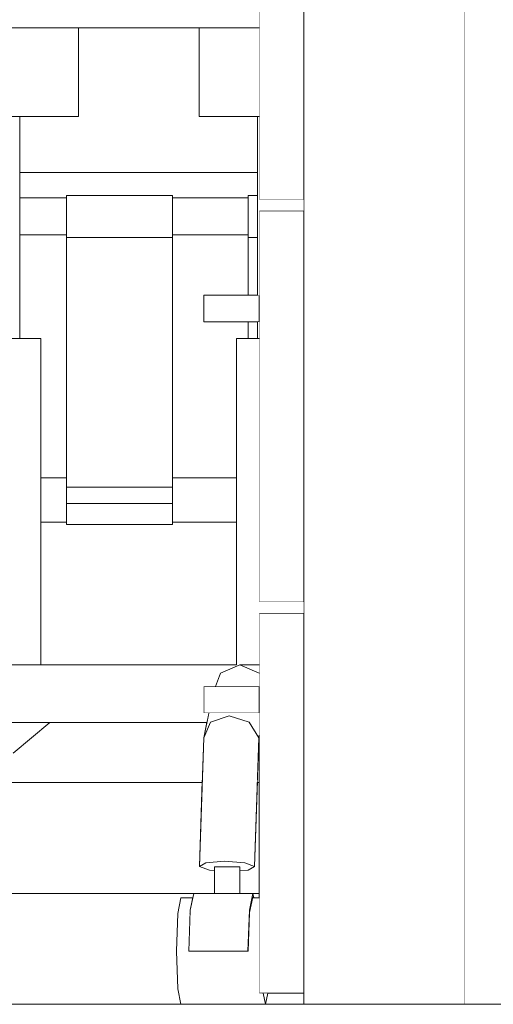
# Model space of a CAD drawing. Header units: millimetres. Extents: x -30280 to 309309, y -17460 to 4378.
# Tile 971 of 1056: x 281794 to 282007, y -13460 to -13016. Entities that reach past the tile are written whole.
import ezdxf

# ---------------------------------------------------------------- set-up
doc = ezdxf.new("R2010")
doc.units = ezdxf.units.MM
doc.header["$MEASUREMENT"] = 0
doc.linetypes.add('Wipeout_Contour', pattern=[1000, 0, -1000])
for name, color, linetype in [('10_ESTR_Fotjats', 7, 'Continuous'), ('12_FAÇ_Façana', 7, 'Continuous'), ('Nuevo_09_EI_Mobiliari general', 7, 'Continuous'), ('Ventanas Archicad', 7, 'Continuous')]:
    doc.layers.add(name, color=color, linetype=linetype)
for name, color, linetype, lineweight in [('10_ESTR_Fotjats_Pluma_Nº__1', 7, 'Continuous', 5), ('12_FAÇ_Façana_Pluma_Nº__47', 7, 'Continuous', 20), ('Nuevo_09_EI_Mobiliari general_Pluma_Nº__1', 7, 'Continuous', 5), ('Ventanas Archicad_Pluma_Nº__1', 7, 'Continuous', 5), ('Ventanas Archicad_Pluma_Nº__47', 7, 'Continuous', 20)]:
    doc.layers.add(name, color=color, linetype=linetype, lineweight=lineweight)

# ---------------------------------------------------------------- blocks, each defined once
blk = doc.blocks.new('Elem Sección_654_7', base_point=(301400.27, -13459.98))
at = {"color": 254, "linetype": 'Wipeout_Contour', "lineweight": 0, "ltscale": 3950002.601413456}
blk.add_wipeout([(281774.54, -13411.98), (281775.57, -13411.98), (281783.91, -13419.01), (281787.36, -13435.98), (281783.91, -13452.95), (281775.57, -13459.98), (281866.36, -13459.98), (281864.92, -13452.95), (281864.32, -13435.98), (281864.92, -13419.01), (281866.36, -13411.98), (281871.67, -13411.98), (281872.09, -13409.98), (281774.54, -13409.98)], dxfattribs=at).dxf.layer = '12_FAÇ_Façana'
at = {"color": 254, "linetype": 'Wipeout_Contour', "lineweight": 0, "ltscale": 1128876.445332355}
blk.add_wipeout([(281901.66, -13409.98), (281898.78, -13409.98), (281899.19, -13411.98), (281901.66, -13411.98)], dxfattribs=at).dxf.layer = '12_FAÇ_Façana'
at = {"color": 254, "linetype": 'Wipeout_Contour', "lineweight": 0, "ltscale": 1128937.382144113}
blk.add_wipeout([(281905.53, -13454.98), (281904.5, -13459.98), (281921.66, -13459.98), (281921.66, -13454.98)], dxfattribs=at).dxf.layer = '12_FAÇ_Façana'
blk = doc.blocks.new('Elem Sección_655_7', base_point=(301400.27, -13459.98))
at = {"color": 254, "linetype": 'Wipeout_Contour', "lineweight": 0, "ltscale": 4514613.703840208}
blk.add_wipeout([(281793.72, -13159.98), (281803.18, -13159.98), (281803.18, -13306.98), (281891.44, -13306.98), (281891.44, -13159.98), (281900.77, -13159.98), (281900.77, -13152.54), (281876.66, -13152.54), (281876.66, -13140.54), (281900.77, -13140.54), (281900.77, -13059.98), (281874.64, -13059.98), (281874.64, -13019.98), (281820.22, -13019.98), (281820.22, -13059.98), (281793.72, -13059.98)], dxfattribs=at).dxf.layer = 'Ventanas Archicad'
at = {"color": 254, "linetype": 'Wipeout_Contour', "lineweight": 0, "ltscale": 2821467.42904211}
blk.add_wipeout([(281774.54, -13400.19), (281774.54, -13409.98), (281881.42, -13409.98), (281881.42, -13399.73), (281879.16, -13399.55), (281874.74, -13397.88), (281875.97, -13359.98), (281788.39, -13359.98), (281781.04, -13399.55), (281775.36, -13400.25)], dxfattribs=at).dxf.layer = 'Ventanas Archicad'
at = {"color": 254, "linetype": 'Wipeout_Contour', "lineweight": 0, "ltscale": 1975510.624991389}
blk.add_wipeout([(281896.69, -13399.55), (281892.86, -13399.87), (281892.86, -13409.98), (281901.66, -13409.98), (281901.66, -13359.98), (281900.76, -13359.98), (281899.53, -13397.88)], dxfattribs=at).dxf.layer = 'Ventanas Archicad'
at = {"layer": 'Ventanas Archicad_Pluma_Nº__47', "color": 7, "linetype": 'Continuous', "lineweight": 20}
for p, q in [((281872.09, -13409.98), (281774.54, -13409.98)), ((281901.66, -13409.98), (281898.78, -13409.98))]:
    blk.add_line(p, q, dxfattribs=at)
at = {"color": 254, "linetype": 'Wipeout_Contour', "lineweight": 0, "ltscale": 1692911.65320163}
blk.add_wipeout([(281788.39, -13359.98), (281875.97, -13359.98), (281876.61, -13339.89), (281878.04, -13332.98), (281807.3, -13332.98), (281790.82, -13346.86)], dxfattribs=at).dxf.layer = 'Ventanas Archicad'
at = {"color": 254, "linetype": 'Wipeout_Contour', "lineweight": 0, "ltscale": 1128868.421961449}
blk.add_wipeout([(281900.76, -13359.98), (281901.66, -13359.98), (281901.66, -13338.65), (281901.4, -13339.89)], dxfattribs=at).dxf.layer = 'Ventanas Archicad'
at = {"layer": 'Ventanas Archicad_Pluma_Nº__1', "color": 7, "linetype": 'Continuous', "lineweight": 5}
for p, q in [((281875.97, -13359.98), (281788.39, -13359.98)), ((281901.66, -13359.98), (281900.76, -13359.98))]:
    blk.add_line(p, q, dxfattribs=at)
blk = doc.blocks.new('Elem Sección_728_7', base_point=(301400.27, -13459.98))
at = {"color": 254, "linetype": 'Wipeout_Contour', "lineweight": 0, "ltscale": 1130048.083657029}
blk.add_wipeout([(281993.84, -13459.98), (282526.66, -13459.98), (282526.66, -10159.98), (281993.84, -10159.98)], dxfattribs=at).dxf.layer = '12_FAÇ_Façana'
at = {"layer": '12_FAÇ_Façana_Pluma_Nº__47', "color": 7, "linetype": 'Continuous', "lineweight": 20}
blk.add_line((281993.84, -10159.98), (281993.84, -13459.98), dxfattribs=at)
blk = doc.blocks.new('Elem Sección_735_7', base_point=(301400.27, -13459.98))
at = {"color": 254, "linetype": 'Wipeout_Contour', "lineweight": 0, "ltscale": 1129048.077394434}
blk.add_wipeout([(281921.66, -13459.98), (281993.84, -13459.98), (281993.84, -12734.98), (281921.66, -12734.98)], dxfattribs=at).dxf.layer = 'Nuevo_09_EI_Mobiliari general'
at = {"color": 254, "linetype": 'Wipeout_Contour', "lineweight": 0, "ltscale": 1128846.74197643}
blk.add_wipeout([(281921.66, -13097.48), (281921.66, -12921.23), (281901.66, -12921.23), (281901.66, -13097.48)], dxfattribs=at).dxf.layer = 'Nuevo_09_EI_Mobiliari general'
at = {"color": 254, "linetype": 'Wipeout_Contour', "lineweight": 0, "ltscale": 1128880.395224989}
blk.add_wipeout([(281921.66, -13278.73), (281921.66, -13102.48), (281901.66, -13102.48), (281901.66, -13278.73)], dxfattribs=at).dxf.layer = 'Nuevo_09_EI_Mobiliari general'
at = {"color": 254, "linetype": 'Wipeout_Contour', "lineweight": 0, "ltscale": 1128914.036249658}
blk.add_wipeout([(281921.66, -13454.98), (281921.66, -13283.73), (281901.66, -13283.73), (281901.66, -13454.98)], dxfattribs=at).dxf.layer = 'Nuevo_09_EI_Mobiliari general'
at = {"layer": 'Nuevo_09_EI_Mobiliari general_Pluma_Nº__1', "color": 7, "linetype": 'Continuous', "lineweight": 5}
for p, q in [((281901.66, -13097.48), (281901.66, -12921.23)), ((281921.66, -13097.48), (281921.66, -12921.23)), ((281921.66, -13097.48), (281901.66, -13097.48)), ((281921.66, -13102.48), (281921.66, -13097.48)), ((281921.66, -13102.48), (281901.66, -13102.48)), ((281921.66, -13278.73), (281921.66, -13102.48)), ((281921.66, -13278.73), (281901.66, -13278.73)), ((281921.66, -13283.73), (281921.66, -13278.73)), ((281921.66, -13283.73), (281901.66, -13283.73)), ((281921.66, -13454.98), (281921.66, -13283.73)), ((281921.66, -13454.98), (281901.66, -13454.98)), ((281921.66, -13459.98), (281921.66, -13454.98))]:
    blk.add_line(p, q, dxfattribs=at)
at = {"color": 254, "linetype": 'Wipeout_Contour', "lineweight": 0, "ltscale": 1128812.181704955}
blk.add_wipeout([(281901.66, -13152.54), (281901.66, -13140.54), (281891.66, -13140.54), (281891.66, -13152.54)], dxfattribs=at).dxf.layer = 'Nuevo_09_EI_Mobiliari general'
at = {"color": 254, "linetype": 'Wipeout_Contour', "lineweight": 0, "ltscale": 1128845.244072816}
blk.add_wipeout([(281901.66, -13328.79), (281901.66, -13316.79), (281891.66, -13316.79), (281891.66, -13328.79)], dxfattribs=at).dxf.layer = 'Nuevo_09_EI_Mobiliari general'
at = {"layer": 'Nuevo_09_EI_Mobiliari general_Pluma_Nº__1', "color": 7, "linetype": 'Continuous', "lineweight": 5}
for p, q in [((281901.66, -13278.73), (281901.66, -13102.48)), ((281901.66, -13454.98), (281901.66, -13283.73))]:
    blk.add_line(p, q, dxfattribs=at)
at = {"color": 254, "linetype": 'Wipeout_Contour', "lineweight": 0, "ltscale": 1128771.013248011}
blk.add_wipeout([(281891.66, -13152.54), (281891.66, -13140.54), (281881.05, -13140.54), (281881.05, -13152.54)], dxfattribs=at).dxf.layer = 'Nuevo_09_EI_Mobiliari general'
at = {"color": 254, "linetype": 'Wipeout_Contour', "lineweight": 0, "ltscale": 1128804.076821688}
blk.add_wipeout([(281891.66, -13328.79), (281891.66, -13316.79), (281881.05, -13316.79), (281881.05, -13328.79)], dxfattribs=at).dxf.layer = 'Nuevo_09_EI_Mobiliari general'
at = {"layer": 'Nuevo_09_EI_Mobiliari general_Pluma_Nº__1', "color": 7, "linetype": 'Continuous', "lineweight": 5}
for p, q in [((281901.66, -13140.54), (281891.66, -13140.54)), ((281901.66, -13152.54), (281891.66, -13152.54)), ((281901.66, -13316.79), (281891.66, -13316.79)), ((281901.66, -13328.79), (281891.66, -13328.79))]:
    blk.add_line(p, q, dxfattribs=at)
at = {"color": 254, "linetype": 'Wipeout_Contour', "lineweight": 0, "ltscale": 1128741.045820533}
blk.add_wipeout([(281881.05, -13152.54), (281881.05, -13140.54), (281876.66, -13140.54), (281876.66, -13152.54)], dxfattribs=at).dxf.layer = 'Nuevo_09_EI_Mobiliari general'
at = {"color": 254, "linetype": 'Wipeout_Contour', "lineweight": 0, "ltscale": 1128774.11027198}
blk.add_wipeout([(281881.05, -13328.79), (281881.05, -13316.79), (281876.66, -13316.79), (281876.66, -13328.79)], dxfattribs=at).dxf.layer = 'Nuevo_09_EI_Mobiliari general'
at = {"layer": 'Nuevo_09_EI_Mobiliari general_Pluma_Nº__1', "color": 7, "linetype": 'Continuous', "lineweight": 5}
for p, q in [((281881.05, -13140.54), (281876.66, -13140.54)), ((281876.66, -13152.54), (281876.66, -13140.54)), ((281891.66, -13140.54), (281881.05, -13140.54)), ((281881.05, -13152.54), (281876.66, -13152.54)), ((281891.66, -13152.54), (281881.05, -13152.54)), ((281881.05, -13316.79), (281876.66, -13316.79)), ((281876.66, -13328.79), (281876.66, -13316.79)), ((281891.66, -13316.79), (281881.05, -13316.79)), ((281881.05, -13328.79), (281876.66, -13328.79)), ((281891.66, -13328.79), (281881.05, -13328.79))]:
    blk.add_line(p, q, dxfattribs=at)
blk = doc.blocks.new('Elem Sección_736_7', base_point=(301400.27, -13459.98))
at = {"color": 254, "linetype": 'Wipeout_Contour', "lineweight": 0, "ltscale": 1128404.250908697}
blk.add_wipeout([(281786.78, -13059.98), (281812.25, -13059.98), (281812.25, -13019.98), (281786.78, -13019.98)], dxfattribs=at).dxf.layer = 'Nuevo_09_EI_Mobiliari general'
at = {"color": 254, "linetype": 'Wipeout_Contour', "lineweight": 0, "ltscale": 1128409.482580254}
blk.add_wipeout([(281784.79, -13159.98), (281784.79, -13306.98), (281798.8, -13306.98), (281798.8, -13159.98)], dxfattribs=at).dxf.layer = 'Nuevo_09_EI_Mobiliari general'
at = {"layer": 'Nuevo_09_EI_Mobiliari general_Pluma_Nº__1', "color": 7, "linetype": 'Continuous', "lineweight": 5}
blk.add_line((281793.72, -13159.98), (281793.72, -13059.98), dxfattribs=at)
at = {"color": 254, "linetype": 'Wipeout_Contour', "lineweight": 0, "ltscale": 1128471.053153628}
blk.add_wipeout([(281812.25, -13059.98), (281820.22, -13059.98), (281820.22, -13019.98), (281812.25, -13019.98)], dxfattribs=at).dxf.layer = 'Nuevo_09_EI_Mobiliari general'
at = {"color": 254, "linetype": 'Wipeout_Contour', "lineweight": 0, "ltscale": 1128446.222642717}
blk.add_wipeout([(281798.8, -13159.98), (281798.8, -13306.98), (281803.18, -13306.98), (281803.18, -13159.98)], dxfattribs=at).dxf.layer = 'Nuevo_09_EI_Mobiliari general'
at = {"layer": 'Nuevo_09_EI_Mobiliari general_Pluma_Nº__1', "color": 7, "linetype": 'Continuous', "lineweight": 5}
for p, q in [((281820.22, -13059.98), (281820.22, -13019.98)), ((281786.78, -13059.98), (281812.25, -13059.98)), ((281812.25, -13059.98), (281820.22, -13059.98)), ((281784.79, -13159.98), (281798.8, -13159.98)), ((281798.8, -13159.98), (281803.18, -13159.98)), ((281803.18, -13306.98), (281803.18, -13159.98))]:
    blk.add_line(p, q, dxfattribs=at)
blk = doc.blocks.new('Elem Sección_737_7', base_point=(301400.27, -13459.98))
at = {"color": 254, "linetype": 'Wipeout_Contour', "lineweight": 0, "ltscale": 7615567.117672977}
blk.add_wipeout([(281694.42, -12526.51), (281685.95, -12527.38), (281717.37, -12643.43), (281746.96, -12884.54), (281744.97, -12985.97), (281745.62, -12990.37), (281747.65, -12996.94), (281750.61, -13003.01), (281754.43, -13008.37), (281758.98, -13012.87), (281764.12, -13016.37), (281769.7, -13018.76), (281775.55, -13019.98), (281901.66, -13019.98), (281901.66, -13009.98), (281776.29, -13009.98), (281771.9, -13009.06), (281767.72, -13007.27), (281763.86, -13004.64), (281760.45, -13001.27), (281757.59, -12997.25), (281755.36, -12992.7), (281753.84, -12987.77), (281753.36, -12984.48), (281754.44, -12928.85), (281755.17, -12881.64), (281725.79, -12642.31)], dxfattribs=at).dxf.layer = 'Nuevo_09_EI_Mobiliari general'
at = {"color": 254, "linetype": 'Wipeout_Contour', "lineweight": 0, "ltscale": 1128832.186168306}
blk.add_wipeout([(281900.77, -13159.98), (281901.66, -13159.98), (281901.66, -13152.54), (281900.77, -13152.54)], dxfattribs=at).dxf.layer = 'Nuevo_09_EI_Mobiliari general'
at = {"color": 254, "linetype": 'Wipeout_Contour', "lineweight": 0, "ltscale": 846591.998134}
blk.add_wipeout([(281884.19, -13310.78), (281881.92, -13316.79), (281882.95, -13316.79)], dxfattribs=at).dxf.layer = 'Nuevo_09_EI_Mobiliari general'
at = {"color": 254, "linetype": 'Wipeout_Contour', "lineweight": 0, "ltscale": 1128419.855184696}
blk.add_wipeout([(281792.2, -13332.98), (281775.72, -13346.86), (281784.74, -13349.75), (281804.64, -13332.98)], dxfattribs=at).dxf.layer = 'Nuevo_09_EI_Mobiliari general'
at = {"color": 254, "linetype": 'Wipeout_Contour', "lineweight": 0, "ltscale": 1128775.625305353}
blk.add_wipeout([(281874.74, -13397.88), (281877.59, -13396.2), (281879.63, -13332.92), (281876.61, -13339.89)], dxfattribs=at).dxf.layer = 'Nuevo_09_EI_Mobiliari general'
at = {"color": 254, "linetype": 'Wipeout_Contour', "lineweight": 0, "ltscale": 1410939.054893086}
blk.add_wipeout([(281866.36, -13411.98), (281864.92, -13419.01), (281870.47, -13419.01), (281870.52, -13417.59), (281871.67, -13411.98)], dxfattribs=at).dxf.layer = 'Nuevo_09_EI_Mobiliari general'
at = {"color": 254, "linetype": 'Wipeout_Contour', "lineweight": 0, "ltscale": 1411092.139148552}
blk.add_wipeout([(281897.29, -13419.01), (281901.66, -13419.01), (281901.66, -13411.98), (281898.68, -13411.98), (281897.3, -13418.65)], dxfattribs=at).dxf.layer = 'Nuevo_09_EI_Mobiliari general'
at = {"color": 254, "linetype": 'Wipeout_Contour', "lineweight": 0, "ltscale": 1128814.282991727}
blk.add_wipeout([(281864.32, -13435.98), (281864.92, -13452.95), (281901.66, -13452.95), (281901.66, -13435.98)], dxfattribs=at).dxf.layer = 'Nuevo_09_EI_Mobiliari general'
at = {"color": 254, "linetype": 'Wipeout_Contour', "lineweight": 0, "ltscale": 1128738.321829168}
blk.add_wipeout([(281874.64, -13059.98), (281891.61, -13059.98), (281891.61, -13019.98), (281874.64, -13019.98)], dxfattribs=at).dxf.layer = 'Nuevo_09_EI_Mobiliari general'
at = {"color": 254, "linetype": 'Wipeout_Contour', "lineweight": 0, "ltscale": 1975451.503909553}
blk.add_wipeout([(281900.77, -13159.98), (281891.44, -13159.98), (281891.44, -13306.98), (281892, -13307.37), (281892.89, -13306.98), (281897.98, -13306.98), (281900.77, -13306.98)], dxfattribs=at).dxf.layer = 'Nuevo_09_EI_Mobiliari general'
at = {"color": 254, "linetype": 'Wipeout_Contour', "lineweight": 0, "ltscale": 1128797.803156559}
blk.add_wipeout([(281877.59, -13396.2), (281886.03, -13395.5), (281888.14, -13330.03), (281879.63, -13332.92)], dxfattribs=at).dxf.layer = 'Nuevo_09_EI_Mobiliari general'
at = {"color": 254, "linetype": 'Wipeout_Contour', "lineweight": 0, "ltscale": 1128449.757141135}
blk.add_wipeout([(281784.74, -13349.75), (281790.82, -13346.86), (281807.3, -13332.98), (281804.64, -13332.98)], dxfattribs=at).dxf.layer = 'Nuevo_09_EI_Mobiliari general'
at = {"color": 254, "linetype": 'Wipeout_Contour', "lineweight": 0, "ltscale": 1128748.150999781}
blk.add_wipeout([(281864.32, -13435.98), (281869.87, -13435.98), (281870.47, -13419.01), (281864.92, -13419.01)], dxfattribs=at).dxf.layer = 'Nuevo_09_EI_Mobiliari general'
at = {"color": 254, "linetype": 'Wipeout_Contour', "lineweight": 0, "ltscale": 1128875.621342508}
blk.add_wipeout([(281896.69, -13435.98), (281901.66, -13435.98), (281901.66, -13419.01), (281897.29, -13419.01)], dxfattribs=at).dxf.layer = 'Nuevo_09_EI_Mobiliari general'
at = {"color": 254, "linetype": 'Wipeout_Contour', "lineweight": 0, "ltscale": 1693267.545786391}
blk.add_wipeout([(281864.92, -13452.95), (281866.36, -13459.98), (281904.5, -13459.98), (281903.47, -13454.98), (281901.66, -13454.98), (281901.66, -13452.95)], dxfattribs=at).dxf.layer = 'Nuevo_09_EI_Mobiliari general'
at = {"layer": 'Nuevo_09_EI_Mobiliari general_Pluma_Nº__1', "color": 7, "linetype": 'Continuous', "lineweight": 5}
for p, q in [((281874.64, -13059.98), (281874.64, -13019.98)), ((281866.36, -13411.98), (281864.92, -13419.01)), ((281864.92, -13419.01), (281864.32, -13435.98)), ((281864.32, -13435.98), (281864.92, -13452.95)), ((281864.92, -13452.95), (281866.36, -13459.98))]:
    blk.add_line(p, q, dxfattribs=at)
at = {"color": 254, "linetype": 'Wipeout_Contour', "lineweight": 0, "ltscale": 1128792.306673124}
blk.add_wipeout([(281891.61, -13059.98), (281901.66, -13059.98), (281901.66, -13019.98), (281891.61, -13019.98)], dxfattribs=at).dxf.layer = 'Nuevo_09_EI_Mobiliari general'
at = {"color": 254, "linetype": 'Wipeout_Contour', "lineweight": 0, "ltscale": 2257735.859938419}
blk.add_wipeout([(281900.77, -13159.98), (281900.77, -13306.98), (281901.66, -13306.98), (281901.66, -13283.73), (281916.66, -13283.73), (281916.66, -13278.73), (281901.66, -13278.73), (281901.66, -13159.98)], dxfattribs=at).dxf.layer = 'Nuevo_09_EI_Mobiliari general'
at = {"color": 254, "linetype": 'Wipeout_Contour', "lineweight": 0, "ltscale": 1128807.76415726}
blk.add_wipeout([(281884.19, -13310.78), (281882.95, -13316.79), (281890.87, -13316.79), (281892.89, -13306.98)], dxfattribs=at).dxf.layer = 'Nuevo_09_EI_Mobiliari general'
at = {"color": 254, "linetype": 'Wipeout_Contour', "lineweight": 0, "ltscale": 1128775.763089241}
blk.add_wipeout([(281876.61, -13339.89), (281879.63, -13332.92), (281880.48, -13328.79), (281878.9, -13328.79)], dxfattribs=at).dxf.layer = 'Nuevo_09_EI_Mobiliari general'
at = {"color": 254, "linetype": 'Wipeout_Contour', "lineweight": 0, "ltscale": 1128832.808089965}
blk.add_wipeout([(281886.03, -13395.5), (281895.12, -13396.2), (281897.16, -13332.92), (281888.14, -13330.03)], dxfattribs=at).dxf.layer = 'Nuevo_09_EI_Mobiliari general'
at = {"color": 254, "linetype": 'Wipeout_Contour', "lineweight": 0, "ltscale": 846676.45816}
blk.add_wipeout([(281905.53, -13454.98), (281903.47, -13454.98), (281904.5, -13459.98)], dxfattribs=at).dxf.layer = 'Nuevo_09_EI_Mobiliari general'
at = {"layer": 'Nuevo_09_EI_Mobiliari general_Pluma_Nº__1', "color": 7, "linetype": 'Continuous', "lineweight": 5}
for p, q in [((281901.66, -13019.98), (281778.52, -13019.98)), ((281874.64, -13059.98), (281891.61, -13059.98)), ((281900.77, -13159.98), (281900.77, -13152.54)), ((281891.44, -13159.98), (281900.77, -13159.98)), ((281900.77, -13159.98), (281901.66, -13159.98)), ((281903.47, -13454.98), (281904.5, -13459.98)), ((281904.5, -13459.98), (281905.53, -13454.98))]:
    blk.add_line(p, q, dxfattribs=at)
at = {"color": 254, "linetype": 'Wipeout_Contour', "lineweight": 0, "ltscale": 2257654.957914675}
blk.add_wipeout([(281901.66, -13059.98), (281900.77, -13059.98), (281900.77, -13140.54), (281901.66, -13140.54), (281901.66, -13102.48), (281905.86, -13102.48), (281905.86, -13097.48), (281901.66, -13097.48)], dxfattribs=at).dxf.layer = 'Nuevo_09_EI_Mobiliari general'
at = {"color": 254, "linetype": 'Wipeout_Contour', "lineweight": 0, "ltscale": 1128927.309493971}
blk.add_wipeout([(281916.66, -13283.73), (281921.66, -13283.73), (281921.66, -13278.73), (281916.66, -13278.73)], dxfattribs=at).dxf.layer = 'Nuevo_09_EI_Mobiliari general'
at = {"color": 254, "linetype": 'Wipeout_Contour', "lineweight": 0, "ltscale": 1411057.814531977}
blk.add_wipeout([(281892.89, -13306.98), (281890.87, -13316.79), (281900.48, -13316.79), (281901.66, -13311.07), (281901.66, -13310.76)], dxfattribs=at).dxf.layer = 'Nuevo_09_EI_Mobiliari general'
at = {"color": 254, "linetype": 'Wipeout_Contour', "lineweight": 0, "ltscale": 1410992.915721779}
blk.add_wipeout([(281880.48, -13328.79), (281879.63, -13332.92), (281888.14, -13330.03), (281888.4, -13328.79), (281881.05, -13328.79)], dxfattribs=at).dxf.layer = 'Nuevo_09_EI_Mobiliari general'
at = {"color": 254, "linetype": 'Wipeout_Contour', "lineweight": 0, "ltscale": 1128860.104122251}
blk.add_wipeout([(281897.16, -13332.92), (281895.12, -13396.2), (281899.53, -13397.88), (281901.4, -13339.89)], dxfattribs=at).dxf.layer = 'Nuevo_09_EI_Mobiliari general'
at = {"layer": 'Nuevo_09_EI_Mobiliari general_Pluma_Nº__1', "color": 7, "linetype": 'Continuous', "lineweight": 5}
for p, q in [((281891.61, -13059.98), (281901.66, -13059.98)), ((281900.77, -13140.54), (281900.77, -13059.98))]:
    blk.add_line(p, q, dxfattribs=at)
at = {"color": 254, "linetype": 'Wipeout_Contour', "lineweight": 0, "ltscale": 1128857.588874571}
blk.add_wipeout([(281914.53, -13097.48), (281905.86, -13097.48), (281905.86, -13102.48), (281914.53, -13102.48)], dxfattribs=at).dxf.layer = 'Nuevo_09_EI_Mobiliari general'
at = {"color": 254, "linetype": 'Wipeout_Contour', "lineweight": 0, "ltscale": 846646.144267}
blk.add_wipeout([(281900.48, -13316.79), (281901.66, -13316.79), (281901.66, -13311.07)], dxfattribs=at).dxf.layer = 'Nuevo_09_EI_Mobiliari general'
at = {"color": 254, "linetype": 'Wipeout_Contour', "lineweight": 0, "ltscale": 1411038.462536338}
blk.add_wipeout([(281888.4, -13328.79), (281888.14, -13330.03), (281897.16, -13332.92), (281898.01, -13328.79), (281891.66, -13328.79)], dxfattribs=at).dxf.layer = 'Nuevo_09_EI_Mobiliari general'
at = {"color": 254, "linetype": 'Wipeout_Contour', "lineweight": 0, "ltscale": 3104257.964335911}
blk.add_wipeout([(281877.59, -13396.2), (281874.74, -13397.88), (281879.16, -13399.55), (281881.42, -13399.73), (281881.42, -13397.98), (281892.86, -13397.98), (281892.86, -13399.87), (281896.69, -13399.55), (281899.53, -13397.88), (281895.12, -13396.2), (281886.03, -13395.5)], dxfattribs=at).dxf.layer = 'Nuevo_09_EI_Mobiliari general'
at = {"layer": 'Nuevo_09_EI_Mobiliari general_Pluma_Nº__1', "color": 7, "linetype": 'Continuous', "lineweight": 5}
for p, q in [((281874.74, -13397.88), (281876.61, -13339.89)), ((281874.74, -13397.88), (281877.59, -13396.2)), ((281895.12, -13396.2), (281899.53, -13397.88)), ((281879.16, -13399.55), (281874.74, -13397.88)), ((281899.53, -13397.88), (281896.69, -13399.55))]:
    blk.add_line(p, q, dxfattribs=at)
at = {"color": 254, "linetype": 'Wipeout_Contour', "lineweight": 0, "ltscale": 1128889.159581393}
blk.add_wipeout([(281914.53, -13097.48), (281914.53, -13102.48), (281921.66, -13102.48), (281921.66, -13097.48)], dxfattribs=at).dxf.layer = 'Nuevo_09_EI_Mobiliari general'
at = {"color": 254, "linetype": 'Wipeout_Contour', "lineweight": 0, "ltscale": 846637.573}
blk.add_wipeout([(281892.89, -13306.98), (281901.66, -13310.76), (281901.66, -13306.98)], dxfattribs=at).dxf.layer = 'Nuevo_09_EI_Mobiliari general'
at = {"color": 254, "linetype": 'Wipeout_Contour', "lineweight": 0, "ltscale": 1411075.088645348}
blk.add_wipeout([(281897.16, -13332.92), (281901.4, -13339.89), (281901.66, -13338.65), (281901.66, -13328.79), (281898.01, -13328.79)], dxfattribs=at).dxf.layer = 'Nuevo_09_EI_Mobiliari general'
at = {"color": 254, "linetype": 'Wipeout_Contour', "lineweight": 0, "ltscale": 1128802.347330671}
blk.add_wipeout([(281882.73, -13397.98), (281881.42, -13397.98), (281881.42, -13409.98), (281882.73, -13409.98)], dxfattribs=at).dxf.layer = 'Nuevo_09_EI_Mobiliari general'
at = {"layer": 'Nuevo_09_EI_Mobiliari general_Pluma_Nº__1', "color": 7, "linetype": 'Continuous', "lineweight": 5}
for p, q in [((281888.14, -13330.03), (281897.16, -13332.92)), ((281897.16, -13332.92), (281901.4, -13339.89)), ((281901.4, -13339.89), (281901.66, -13338.65)), ((281899.53, -13397.88), (281901.4, -13339.89))]:
    blk.add_line(p, q, dxfattribs=at)
at = {"color": 254, "linetype": 'Wipeout_Contour', "lineweight": 0, "ltscale": 1410646.818661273}
blk.add_wipeout([(281891.44, -13306.98), (281703.33, -13306.98), (281706, -13310.78), (281884.19, -13310.78), (281892, -13307.37)], dxfattribs=at).dxf.layer = 'Nuevo_09_EI_Mobiliari general'
at = {"color": 254, "linetype": 'Wipeout_Contour', "lineweight": 0, "ltscale": 1128812.753050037}
blk.add_wipeout([(281882.73, -13397.98), (281882.73, -13409.98), (281886.63, -13409.98), (281886.63, -13397.98)], dxfattribs=at).dxf.layer = 'Nuevo_09_EI_Mobiliari general'
at = {"layer": 'Nuevo_09_EI_Mobiliari general_Pluma_Nº__1', "color": 7, "linetype": 'Continuous', "lineweight": 5}
for p, q in [((281891.44, -13306.98), (281891.44, -13159.98)), ((281703.33, -13306.98), (281891.44, -13306.98)), ((281892.89, -13306.98), (281901.66, -13310.76)), ((281892.89, -13306.98), (281901.66, -13306.98)), ((281881.42, -13399.73), (281879.16, -13399.55)), ((281881.42, -13397.98), (281882.73, -13397.98))]:
    blk.add_line(p, q, dxfattribs=at)
at = {"color": 254, "linetype": 'Wipeout_Contour', "lineweight": 0, "ltscale": 1975014.446937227}
blk.add_wipeout([(281884.19, -13310.78), (281706, -13310.78), (281708.52, -13319.98), (281876.66, -13319.98), (281876.66, -13316.79), (281881.05, -13316.79), (281881.92, -13316.79)], dxfattribs=at).dxf.layer = 'Nuevo_09_EI_Mobiliari general'
at = {"color": 254, "linetype": 'Wipeout_Contour', "lineweight": 0, "ltscale": 1128828.915080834}
blk.add_wipeout([(281886.63, -13397.98), (281886.63, -13409.98), (281890.82, -13409.98), (281890.82, -13397.98)], dxfattribs=at).dxf.layer = 'Nuevo_09_EI_Mobiliari general'
at = {"layer": 'Nuevo_09_EI_Mobiliari general_Pluma_Nº__1', "color": 7, "linetype": 'Continuous', "lineweight": 5}
for p, q in [((281884.19, -13310.78), (281892.89, -13306.98)), ((281881.92, -13316.79), (281884.19, -13310.78)), ((281877.59, -13396.2), (281886.03, -13395.5)), ((281882.73, -13397.98), (281886.63, -13397.98))]:
    blk.add_line(p, q, dxfattribs=at)
at = {"color": 254, "linetype": 'Wipeout_Contour', "lineweight": 0, "ltscale": 1692817.350223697}
blk.add_wipeout([(281708.52, -13319.98), (281709.41, -13329.17), (281878.82, -13329.17), (281878.9, -13328.79), (281876.66, -13328.79), (281876.66, -13319.98)], dxfattribs=at).dxf.layer = 'Nuevo_09_EI_Mobiliari general'
at = {"color": 254, "linetype": 'Wipeout_Contour', "lineweight": 0, "ltscale": 1128841.365926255}
blk.add_wipeout([(281892.86, -13397.98), (281890.82, -13397.98), (281890.82, -13409.98), (281892.86, -13409.98)], dxfattribs=at).dxf.layer = 'Nuevo_09_EI_Mobiliari general'
at = {"layer": 'Nuevo_09_EI_Mobiliari general_Pluma_Nº__1', "color": 7, "linetype": 'Continuous', "lineweight": 5}
for p, q in [((281886.03, -13395.5), (281895.12, -13396.2)), ((281886.63, -13397.98), (281890.82, -13397.98)), ((281890.82, -13397.98), (281892.86, -13397.98)), ((281896.69, -13399.55), (281892.86, -13399.87))]:
    blk.add_line(p, q, dxfattribs=at)
at = {"color": 254, "linetype": 'Wipeout_Contour', "lineweight": 0, "ltscale": 1128435.053024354}
blk.add_wipeout([(281709.41, -13329.17), (281708.16, -13332.98), (281878.04, -13332.98), (281878.82, -13329.17)], dxfattribs=at).dxf.layer = 'Nuevo_09_EI_Mobiliari general'
at = {"color": 254, "linetype": 'Wipeout_Contour', "lineweight": 0, "ltscale": 1128814.493222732}
blk.add_wipeout([(281870.52, -13417.59), (281897.21, -13417.59), (281898.78, -13409.98), (281872.09, -13409.98)], dxfattribs=at).dxf.layer = 'Nuevo_09_EI_Mobiliari general'
at = {"layer": 'Nuevo_09_EI_Mobiliari general_Pluma_Nº__1', "color": 7, "linetype": 'Continuous', "lineweight": 5}
for p, q in [((281876.61, -13339.89), (281878.9, -13328.79)), ((281879.63, -13332.92), (281888.14, -13330.03)), ((281708.16, -13332.98), (281878.04, -13332.98)), ((281790.82, -13346.86), (281807.3, -13332.98)), ((281876.61, -13339.89), (281879.63, -13332.92)), ((281881.42, -13409.98), (281881.42, -13397.98)), ((281892.86, -13409.98), (281892.86, -13397.98)), ((281866.36, -13411.98), (281871.67, -13411.98))]:
    blk.add_line(p, q, dxfattribs=at)
at = {"color": 254, "linetype": 'Wipeout_Contour', "lineweight": 0, "ltscale": 846652.960971}
blk.add_wipeout([(281898.68, -13411.98), (281898.88, -13411.98), (281898.78, -13411.48)], dxfattribs=at).dxf.layer = 'Nuevo_09_EI_Mobiliari general'
at = {"color": 254, "linetype": 'Wipeout_Contour', "lineweight": 0, "ltscale": 1128812.535502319}
blk.add_wipeout([(281870.52, -13417.59), (281869.87, -13435.98), (281896.56, -13435.98), (281897.21, -13417.59)], dxfattribs=at).dxf.layer = 'Nuevo_09_EI_Mobiliari general'
at = {"layer": 'Nuevo_09_EI_Mobiliari general_Pluma_Nº__1', "color": 7, "linetype": 'Continuous', "lineweight": 5}
for p, q in [((281872.09, -13409.98), (281870.52, -13417.59)), ((281870.52, -13417.59), (281869.87, -13435.98))]:
    blk.add_line(p, q, dxfattribs=at)
at = {"color": 254, "linetype": 'Wipeout_Contour', "lineweight": 0, "ltscale": 2257736.94462524}
blk.add_wipeout([(281896.56, -13435.98), (281896.69, -13435.98), (281897.3, -13418.65), (281898.78, -13411.48), (281898.88, -13411.98), (281899.19, -13411.98), (281898.78, -13409.98), (281897.21, -13417.59)], dxfattribs=at).dxf.layer = 'Nuevo_09_EI_Mobiliari general'
at = {"layer": 'Nuevo_09_EI_Mobiliari general_Pluma_Nº__1', "color": 7, "linetype": 'Continuous', "lineweight": 5}
for p, q in [((281872.09, -13409.98), (281898.78, -13409.98)), ((281898.78, -13409.98), (281897.21, -13417.59)), ((281899.19, -13411.98), (281898.78, -13409.98)), ((281897.3, -13418.65), (281898.78, -13411.48)), ((281898.68, -13411.98), (281901.66, -13411.98)), ((281898.78, -13411.48), (281898.88, -13411.98)), ((281897.21, -13417.59), (281896.56, -13435.98)), ((281896.69, -13435.98), (281897.3, -13418.65)), ((281869.87, -13435.98), (281896.56, -13435.98)), ((281896.56, -13435.98), (281896.69, -13435.98))]:
    blk.add_line(p, q, dxfattribs=at)
blk = doc.blocks.new('Elem Sección_830_7', base_point=(301400.27, -13459.98))
at = {"layer": 'Nuevo_09_EI_Mobiliari general_Pluma_Nº__1', "color": 7, "linetype": 'Continuous', "lineweight": 5}
for p, q in [((281900.77, -13085.2), (281793.72, -13085.2)), ((281814.86, -13096.58), (281793.72, -13096.58)), ((281814.86, -13095.52), (281814.86, -13096.74)), ((281862.55, -13095.52), (281814.86, -13095.52)), ((281814.86, -13096.74), (281814.86, -13107.33)), ((281862.55, -13095.52), (281862.55, -13096.74)), ((281896.62, -13096.58), (281862.55, -13096.58)), ((281862.55, -13096.74), (281862.55, -13107.33)), ((281896.62, -13095.52), (281896.62, -13096.74)), ((281900.77, -13095.52), (281896.62, -13095.52)), ((281896.62, -13096.74), (281896.62, -13107.33)), ((281814.86, -13107.33), (281814.86, -13109.21)), ((281862.55, -13107.33), (281862.55, -13109.21)), ((281896.62, -13107.33), (281896.62, -13109.21)), ((281814.86, -13109.21), (281814.86, -13114.49)), ((281862.55, -13109.21), (281862.55, -13114.49)), ((281896.62, -13109.21), (281896.62, -13114.49)), ((281814.86, -13113.3), (281793.72, -13113.3)), ((281862.55, -13114.49), (281814.86, -13114.49)), ((281814.86, -13114.49), (281814.86, -13227.05)), ((281896.62, -13113.3), (281862.55, -13113.3)), ((281862.55, -13227.05), (281862.55, -13114.49)), ((281900.77, -13114.49), (281896.62, -13114.49)), ((281896.62, -13114.49), (281896.62, -13140.54)), ((281896.62, -13152.54), (281896.62, -13159.98)), ((281803.18, -13222.72), (281814.86, -13222.72)), ((281862.55, -13222.72), (281891.44, -13222.72)), ((281814.86, -13227.05), (281814.86, -13234.34)), ((281814.86, -13227.05), (281862.55, -13227.05)), ((281862.55, -13227.05), (281862.55, -13234.34)), ((281814.86, -13234.34), (281814.86, -13243.62)), ((281862.55, -13234.34), (281814.86, -13234.34)), ((281862.55, -13234.34), (281862.55, -13243.62)), ((281814.86, -13242.73), (281803.18, -13242.73)), ((281814.86, -13243.62), (281814.86, -13243.75)), ((281862.55, -13243.75), (281814.86, -13243.75)), ((281891.44, -13242.73), (281862.55, -13242.73)), ((281862.55, -13243.62), (281862.55, -13243.75))]:
    blk.add_line(p, q, dxfattribs=at)
blk = doc.blocks.new('Elem Sección_848_7', base_point=(301400.27, -13459.98))
at = {"layer": '10_ESTR_Fotjats_Pluma_Nº__1', "color": 7, "linetype": 'Continuous', "lineweight": 5}
blk.add_line((282526.66, -13459.98), (276803.86, -13459.98), dxfattribs=at)

msp = doc.modelspace()

# ---------------------------------------------------------------- block references
at = {"layer": '12_FAÇ_Façana', "lineweight": 0}
msp.add_blockref('Elem Sección_654_7', (301400.27, -13459.98), dxfattribs=at)

# ---------------------------------------------------------------- next in the draw order: block references
at = {"layer": 'Ventanas Archicad', "lineweight": 0}
msp.add_blockref('Elem Sección_655_7', (301400.27, -13459.98), dxfattribs=at)

# ---------------------------------------------------------------- next in the draw order: block references
at = {"layer": '12_FAÇ_Façana', "lineweight": 0}
msp.add_blockref('Elem Sección_728_7', (301400.27, -13459.98), dxfattribs=at)
at = {"layer": 'Nuevo_09_EI_Mobiliari general', "lineweight": 0}
msp.add_blockref('Elem Sección_736_7', (301400.27, -13459.98), dxfattribs=at)

# ---------------------------------------------------------------- next in the draw order: block references
msp.add_blockref('Elem Sección_735_7', (301400.27, -13459.98), dxfattribs=at)

# ---------------------------------------------------------------- next in the draw order: block references
msp.add_blockref('Elem Sección_737_7', (301400.27, -13459.98), dxfattribs=at)

# ---------------------------------------------------------------- next in the draw order: block references
at = {"layer": '10_ESTR_Fotjats', "lineweight": 0}
msp.add_blockref('Elem Sección_848_7', (301400.27, -13459.98), dxfattribs=at)
at = {"layer": 'Nuevo_09_EI_Mobiliari general', "lineweight": 0}
msp.add_blockref('Elem Sección_830_7', (301400.27, -13459.98), dxfattribs=at)

doc.saveas('drawing.dxf')
